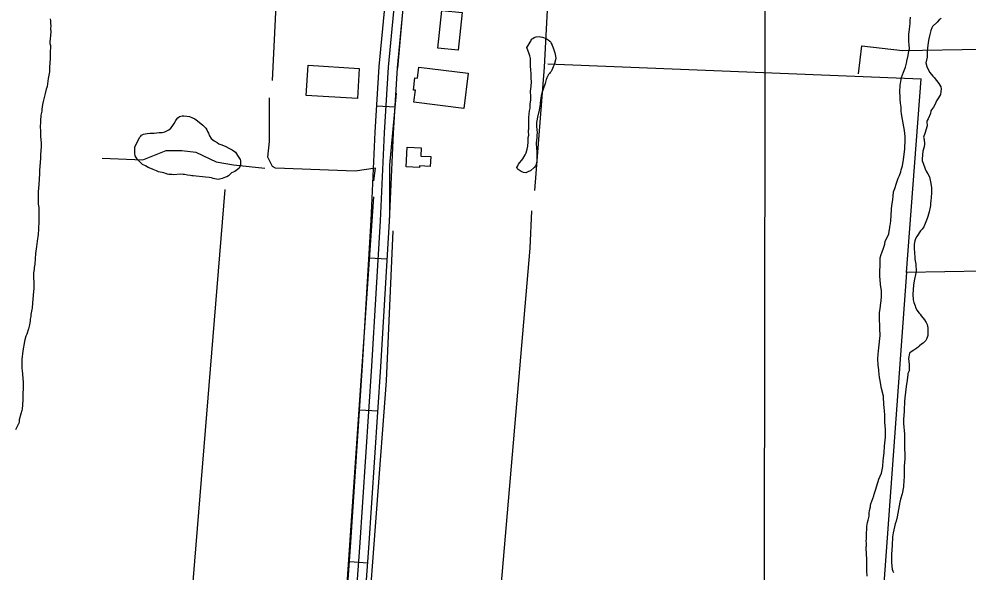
# Model space of a CAD drawing. Extents: x 3219052 to 3256913, y 800770 to 826146.
# Drawn here: x 3232475 to 3234033, y 809328 to 810236 of the extents above; entities that cross this region are included whole.
import ezdxf

# ---------------------------------------------------------------- set-up
doc = ezdxf.new("R2010")
doc.units = 0
for name, color, linetype in [('V-BLDG-OTLN', 7, 'Continuous'), ('V-GRID-MAJR', 7, 'Continuous'), ('V-ROAD-CNTR', 7, 'Continuous'), ('V-SITE-VEGE', 7, 'Continuous'), ('V-TOPO-SHOR', 7, 'Continuous')]:
    doc.layers.add(name, color=color, linetype=linetype)

msp = doc.modelspace()

# ---------------------------------------------------------------- linework, layer by layer
at = {"layer": 'V-BLDG-OTLN'}
for points in [[(3233169, 810250.5), (3233202.2, 810247), (3233195.7, 810185.1), (3233162.5, 810188.5)], [(3233033.4, 810155), (3233030.3, 810105.4), (3232946.3, 810110.6), (3232949.4, 810160.2)], [(3233131.2, 810157.1), (3233212.4, 810147.2), (3233205.4, 810089.5), (3233123.2, 810099.4), (3233125.6, 810119.2), (3233122.4, 810119.6), (3233124.9, 810139.8), (3233129, 810139.3)], [(3233112, 810025.9), (3233135, 810024.6), (3233134.3, 810011.1), (3233150.8, 810010.2), (3233150, 809994.2), (3233132.5, 809995.2), (3233132.3, 809992.4), (3233110.2, 809993.6)]]:
    msp.add_lwpolyline(points, close=True, dxfattribs=at)
at = {"layer": 'V-GRID-MAJR'}
msp.add_spline([(3233694.8, 806171.3), (3233702.7, 812230.4), (3233710.6, 818292.6), (3233718.6, 824354.9), (3233718.6, 824357.9)], degree=3, dxfattribs=at)
at = {"layer": 'V-ROAD-CNTR'}
for p, q in [((3233062.4, 810093.6), (3233092.4, 810091.9)), ((3233049.5, 809844), (3233079.5, 809842.2)), ((3233034.2, 809594.5), (3233064.1, 809592.6)), ((3233017.6, 809345.2), (3233047.5, 809343))]:
    msp.add_line(p, q, dxfattribs=at)
for points in [[(3232970.9, 808296.1), (3232987.2, 808502), (3232997.9, 808712.4), (3233000.3, 808837.4), (3233007.1, 808995.1), (3233034.3, 809367.9), (3233053.9, 809666), (3233068.2, 809904.9), (3233074.8, 810049.4), (3233081.2, 810157.1), (3233090.1, 810248.4), (3233095.2, 810434.4), (3233083.3, 810514.8), (3233035.9, 810777), (3233034.1, 810853.8), (3233033.6, 810890.3), (3233027.8, 810918.2)], [(3232955.9, 808297.3), (3232972.2, 808503), (3232982.9, 808712.9), (3232985.3, 808837.9), (3232992.1, 808995.9), (3233019.3, 809368.9), (3233038.9, 809666.9), (3233053.2, 809905.7), (3233059.8, 810050.1), (3233066.2, 810158.3), (3233075.1, 810249.3), (3233080.2, 810433.5), (3233068.5, 810512.4), (3233021, 810775.5), (3233019.1, 810853.6), (3233018.7, 810888.7), (3233013.1, 810915.2)], [(3233013.9, 808767.5), (3233015.3, 808836.9), (3233022, 808994.2), (3233049.3, 809366.8), (3233068.9, 809665), (3233083.2, 809904.1), (3233089.8, 810048.6), (3233096.1, 810155.9), (3233105.1, 810247.4), (3233110.3, 810435.3), (3233100.6, 810499.8)]]:
    msp.add_lwpolyline(points, dxfattribs=at)
at = {"layer": 'V-SITE-VEGE'}
for points in [[(3232526, 810236.5), (3232526.3, 810233.1), (3232526.3, 810228.3), (3232526.9, 810225.4), (3232526.3, 810220.3), (3232526.8, 810215.2), (3232526.5, 810209.2), (3232525.9, 810203.8), (3232525.1, 810198.7), (3232525.3, 810196.1), (3232526.2, 810192.7), (3232526.2, 810187.9), (3232525.6, 810184.5), (3232525.6, 810181.9), (3232525.9, 810177.4), (3232525.8, 810171.7), (3232525, 810163.7), (3232524.7, 810157.7), (3232524.6, 810149.5), (3232524.3, 810146.9), (3232522.6, 810138.7), (3232520.6, 810125.3), (3232520.3, 810123.9), (3232519.4, 810120.8), (3232517.7, 810113.7), (3232516.3, 810109.7), (3232514.2, 810100.6), (3232513.4, 810096), (3232512.2, 810088.4), (3232511.9, 810085), (3232510.5, 810078.1), (3232509.9, 810069), (3232509.9, 810065.1), (3232509.6, 810060.8), (3232509.6, 810057.9), (3232509.8, 810053.4), (3232509.8, 810050.5), (3232510.1, 810044.9), (3232510.6, 810036.9), (3232511.2, 810033.8), (3232511.2, 810026.9), (3232510, 810013), (3232510, 810007), (3232508.5, 809988), (3232508.5, 809982.6), (3232507.6, 809972.9), (3232506.4, 809957.5), (3232506.1, 809953.3), (3232505.8, 809945), (3232506.1, 809941.6), (3232506.3, 809932.2), (3232506.9, 809926.8), (3232507.4, 809916.9), (3232507.4, 809900.7), (3232506.5, 809894.4), (3232506.5, 809891), (3232505.9, 809882.2), (3232504.7, 809871.1), (3232504.1, 809867.1), (3232503.3, 809862.3), (3232501.8, 809851.2), (3232500.6, 809833.3), (3232499.7, 809827.9), (3232499.5, 809824.7), (3232498.3, 809819.3), (3232498.3, 809811.9), (3232498.8, 809803.4), (3232498.8, 809793.4), (3232498.2, 809788.6), (3232497.3, 809776.1), (3232497, 809770.1), (3232496.1, 809761.3), (3232495.8, 809759.3), (3232494.1, 809751.1), (3232493.8, 809747.4), (3232493.2, 809743.1), (3232492.9, 809739.7), (3232492.4, 809737.1), (3232491.8, 809733.7), (3232490.1, 809727.5), (3232487.2, 809718.4), (3232485.7, 809715), (3232484, 809709.3), (3232483.4, 809706.7), (3232481.1, 809691.4), (3232479.4, 809677.2), (3232479.1, 809672.9), (3232479.1, 809665.5), (3232479.3, 809662.4), (3232479.9, 809658.7), (3232481.2, 809639.6), (3232481.2, 809628.5), (3232480.9, 809621.4), (3232480.9, 809610), (3232479.7, 809595.5), (3232479.1, 809593), (3232477.7, 809587.8), (3232475.1, 809577.9), (3232475.1, 809573.6)], [(3233892, 809853.6), (3233894.4, 809859.8), (3233896.6, 809866.3), (3233897.4, 809871.4), (3233902.3, 809880.5), (3233903.1, 809883.4), (3233903.7, 809887.2), (3233904.2, 809891), (3233904.8, 809893.1), (3233904.8, 809895.3), (3233905.3, 809897.7), (3233905.8, 809899.6), (3233906.4, 809905.3), (3233907, 809913.6), (3233907.3, 809924.1), (3233908.1, 809930.1), (3233909.2, 809936), (3233909.5, 809939.8), (3233910.3, 809945.2), (3233911.1, 809952.2), (3233912.8, 809957.8), (3233915.8, 809966.4), (3233918.5, 809974.8), (3233920.7, 809979.4), (3233923.1, 809985.3), (3233923.7, 809988.3), (3233925.6, 809995.3), (3233927.2, 810005.2), (3233929.1, 810017.9), (3233929.7, 810022.8), (3233929.7, 810027.3), (3233930, 810033.3), (3233930, 810043), (3233928.7, 810053), (3233925.5, 810071.3), (3233923.9, 810080.5), (3233923.4, 810085.1), (3233923.2, 810088.6), (3233923.2, 810091.3), (3233922.1, 810097.8), (3233921.6, 810104), (3233921.6, 810108.8), (3233921.1, 810116.1), (3233921.9, 810128), (3233922.2, 810130.4), (3233923.8, 810140.1), (3233927.4, 810148.7), (3233930.4, 810157.1), (3233932.3, 810163.8), (3233932.8, 810166.8), (3233935, 810176.2), (3233936.1, 810183.2), (3233936.9, 810187.5), (3233936.7, 810194.3), (3233935.9, 810198.8), (3233935.9, 810211.2), (3233937.3, 810218.8), (3233937.6, 810224.5), (3233938.1, 810228.8), (3233938.4, 810233.4), (3233939, 810239.3)], [(3233989.1, 810237), (3233985.9, 810235.1), (3233982.4, 810231.3), (3233975.1, 810224.1)], [(3233975.1, 810224.1), (3233974, 810221.9), (3233972.4, 810217.6), (3233969.9, 810208.4)], [(3233314.6, 810171.5), (3233313.8, 810176), (3233312.3, 810179.3), (3233308.8, 810189.2), (3233309.6, 810191.2), (3233310.8, 810193), (3233314.1, 810198), (3233315.2, 810200), (3233316.4, 810203), (3233318.5, 810204.5), (3233320.7, 810205.8), (3233324, 810206.8), (3233329.1, 810207.3), (3233331.1, 810207), (3233334.6, 810206.3), (3233340.4, 810204), (3233343.5, 810202.2), (3233346.5, 810199.9), (3233348, 810198.1), (3233348.8, 810195.9), (3233350, 810193.3), (3233352.3, 810187), (3233354.5, 810180.9), (3233355.3, 810177.9), (3233356, 810172.1), (3233355.7, 810169.3), (3233353.4, 810161), (3233351.9, 810157.7), (3233350.9, 810154.9), (3233349.6, 810152.4), (3233348.4, 810150.1), (3233346.8, 810148.4), (3233345.6, 810146.6), (3233344.3, 810145.1), (3233341.5, 810139.8), (3233340.5, 810137), (3233338.7, 810130.2), (3233335.6, 810121.1), (3233334.1, 810116.1), (3233332.3, 810109.8), (3233331.5, 810106), (3233331, 810102.9), (3233330.8, 810098.1), (3233330.5, 810096.1), (3233329, 810086.3), (3233325.9, 810074.9), (3233324.9, 810069.1), (3233324.6, 810066.3), (3233324.6, 810060.5), (3233325.1, 810053.9), (3233325.6, 810050.4), (3233325.3, 810044.8), (3233324.8, 810040.6), (3233324.3, 810038), (3233324, 810031.5), (3233325, 810017.8), (3233325.2, 810009.7), (3233325.2, 810002.7), (3233323.6, 809995.8), (3233320.8, 809992.3), (3233314.5, 809987), (3233311.5, 809985.5), (3233309.2, 809984.5), (3233306.9, 809983.8), (3233303.1, 809984.3), (3233299.3, 809985.8), (3233294.3, 809988.8), (3233292.8, 809990.9), (3233292.3, 809992.1), (3233293.6, 809994.9), (3233295.1, 809997.7), (3233301.9, 810006.8), (3233306, 810013.3), (3233307.8, 810016.6), (3233309.1, 810022.2), (3233310.1, 810027.2), (3233310.9, 810034.3), (3233310.6, 810038.1), (3233310.9, 810041.6), (3233311.7, 810045.4), (3233311.4, 810051.5), (3233311.4, 810053.5), (3233311.7, 810055.5), (3233311.7, 810058.3), (3233312, 810060.5), (3233312, 810069.6), (3233312.2, 810071.7), (3233312.2, 810074.7), (3233313, 810085.3), (3233314.1, 810089.9), (3233314.3, 810093.4), (3233314.3, 810096.9), (3233315.1, 810103), (3233315.1, 810109.1), (3233314.7, 810117.9), (3233315.7, 810125.5), (3233316.2, 810133.6), (3233316, 810138.4), (3233316, 810143.7)], [(3233969.9, 810208.4), (3233968.8, 810203.6), (3233967.7, 810197.4), (3233966.6, 810188.2), (3233966.3, 810183.9), (3233966, 810173.4), (3233964.1, 810164), (3233965.7, 810158.3), (3233967, 810154.5), (3233970.5, 810148.3), (3233975.4, 810142.4), (3233977.5, 810140.2), (3233985.3, 810130.5), (3233987.2, 810127.5), (3233988.5, 810125.1), (3233989.3, 810121.3), (3233988.8, 810116.7), (3233988.2, 810112.1), (3233985, 810106.7), (3233981.4, 810101.6), (3233979.3, 810096.5), (3233976.8, 810091.4), (3233973.3, 810086.8), (3233972.2, 810085.5), (3233971.4, 810080.9), (3233967.9, 810072.3), (3233966.2, 810069.3), (3233965.7, 810068), (3233965.7, 810067.1), (3233966.2, 810060.9), (3233962.4, 810048.3), (3233960.2, 810042.4), (3233961, 810038.3), (3233961.5, 810031.3), (3233961, 810026.2), (3233959.1, 810019.2), (3233957.7, 810006.8), (3233957.7, 810003.5), (3233959.6, 809999.2), (3233963, 809990.3), (3233964.6, 809986.5), (3233966, 809983.8), (3233967.3, 809981.7), (3233969.7, 809977.1), (3233972.4, 809966), (3233973.2, 809958.7), (3233973.2, 809954.4), (3233973.4, 809950.4), (3233972.3, 809937.1), (3233971.5, 809934.4), (3233971.5, 809932), (3233971.5, 809929.9), (3233971.2, 809927.2), (3233970.4, 809924.5), (3233970.1, 809922.3), (3233969.6, 809919.4), (3233967.1, 809911.8), (3233966.3, 809908.6), (3233963, 809900.2), (3233961.9, 809897.8), (3233960.6, 809895.1), (3233958.1, 809891.3), (3233955.4, 809888.1), (3233948.9, 809879.2), (3233946.8, 809874.9), (3233945.9, 809871.7), (3233944.8, 809866.6), (3233944.8, 809859.6), (3233945.9, 809844.7), (3233946.1, 809842), (3233946.7, 809838.8), (3233946.9, 809836.1), (3233947.4, 809833.4), (3233947.9, 809821.5), (3233947.7, 809819.1), (3233944.9, 809806.2), (3233943.6, 809798.9), (3233942.4, 809784.1), (3233943.2, 809774.9), (3233944, 809770.8), (3233946.2, 809765.2), (3233947, 809762.7), (3233949.4, 809757.9), (3233952.9, 809753.3), (3233954.5, 809751.4), (3233956.4, 809748.7), (3233959.3, 809744.9), (3233962, 809741.9), (3233964.7, 809737.6), (3233966, 809734.4), (3233967.1, 809729.2), (3233967.3, 809721.4), (3233967, 809716.6), (3233965.1, 809710.1), (3233963.8, 809707.9), (3233959.5, 809703.6), (3233957, 809702), (3233953.8, 809699.3), (3233951.9, 809698), (3233949.2, 809695.6), (3233944, 809692.4)], [(3233316, 810143.7), (3233315.8, 810147), (3233315, 810152), (3233314.5, 810159.6), (3233314.6, 810171.5)], [(3233867.7, 809320.8), (3233866.9, 809330), (3233867.2, 809348.6), (3233865.9, 809367.2), (3233865.9, 809369.6), (3233866.5, 809369.6), (3233866.7, 809372.1), (3233866.7, 809374.8), (3233866.5, 809375.3), (3233866.2, 809378.3), (3233866.5, 809382.6), (3233866.5, 809389.9), (3233866.3, 809391.2), (3233866.3, 809393.6), (3233866.8, 809396.3), (3233867.1, 809399.6), (3233867.1, 809402.8), (3233868.2, 809409.3), (3233869.3, 809412.8), (3233870.7, 809419.8), (3233870.7, 809424.6), (3233871.2, 809428.9), (3233872.9, 809435.1), (3233873.1, 809437.3), (3233873.7, 809439.7), (3233878.6, 809452.9), (3233879.1, 809455.9), (3233882.1, 809464.2), (3233884.8, 809473.4), (3233885.9, 809476.4), (3233887, 809480.4), (3233891.1, 809490.4), (3233893.3, 809501.2), (3233893.9, 809510.9), (3233895.5, 809523.5), (3233896.1, 809534.6), (3233897.5, 809549.4), (3233897.5, 809562.1), (3233896.5, 809574), (3233896.5, 809587.4), (3233896.3, 809591.5), (3233895.5, 809599.3), (3233895.2, 809602), (3233894.5, 809616.6), (3233891, 809629.5), (3233890.2, 809635.2), (3233889.1, 809642.7), (3233888.1, 809647.6), (3233886.8, 809658.1), (3233886.5, 809659.2), (3233886, 809664.3), (3233885.4, 809667.3), (3233884.9, 809678.1), (3233885.8, 809685.9), (3233886.1, 809691), (3233886.9, 809696.2), (3233888.8, 809716.4), (3233888.8, 809719.9), (3233888.3, 809724.7), (3233888.4, 809736.1), (3233887.8, 809739.6), (3233887.9, 809754.1), (3233888.7, 809760.1), (3233889.8, 809769.8), (3233890.4, 809772.7), (3233891.2, 809780.8), (3233891.2, 809785.4), (3233890.9, 809790), (3233889.6, 809800.2), (3233889.1, 809808.1), (3233888.6, 809813.5), (3233888.7, 809840.2), (3233889.2, 809844.2), (3233890.6, 809849.3), (3233892, 809853.6)], [(3233944, 809692.4), (3233940, 809689.7), (3233937.3, 809687.3), (3233935.4, 809678.6), (3233936.4, 809668.7), (3233936.7, 809663.8), (3233936.7, 809658.1), (3233935.3, 809656), (3233934.5, 809653.8), (3233934.2, 809651.4), (3233933.7, 809648.4), (3233933.1, 809642.3), (3233932, 809636.6), (3233931.7, 809632.7), (3233929.2, 809614.1), (3233929, 809607.7), (3233928.9, 809603.9), (3233928.4, 809597.8), (3233928.4, 809593.9), (3233928.1, 809591.7), (3233927, 809578.8), (3233927, 809571.8), (3233928.8, 809554.5), (3233928.8, 809544.5), (3233928.7, 809529.3), (3233929.2, 809522.8), (3233929.2, 809514.3), (3233928.9, 809507), (3233928.4, 809502.1), (3233928.3, 809485.4), (3233927.7, 809476.5), (3233927.4, 809470), (3233927.4, 809467.6), (3233925, 809456), (3233922.3, 809447.4), (3233921.2, 809442.8), (3233916.8, 809418.6), (3233915.1, 809411.6), (3233913.8, 809407), (3233911.6, 809397), (3233910.2, 809392.2), (3233909.4, 809385.7), (3233908.5, 809371.4), (3233907.7, 809357.1), (3233907.4, 809348.2), (3233907.4, 809342.8), (3233908.7, 809332.3), (3233909.8, 809329.3), (3233910.8, 809327.2)], [(3232475.1, 809573.6), (3232468.6, 809561.6)]]:
    msp.add_lwpolyline(points, dxfattribs=at)
msp.add_lwpolyline([(3232664.8, 810026.5), (3232673.1, 810042.1), (3232674.5, 810043.8), (3232675.9, 810045.2), (3232679.3, 810047.2), (3232681.9, 810047.7), (3232685.3, 810048.3), (3232689.3, 810048.9), (3232696.4, 810048.8), (3232700.7, 810049.1), (3232704.7, 810049.7), (3232709.5, 810049.6), (3232714.3, 810050.8), (3232720.9, 810054.4), (3232724, 810057), (3232726.3, 810059.6), (3232729.2, 810064.4), (3232732, 810069.5), (3232733.5, 810071.2), (3232735.5, 810074), (3232738.3, 810076), (3232740.3, 810076.9), (3232742.6, 810077.4), (3232745.1, 810077.4), (3232750.5, 810076.8), (3232754.8, 810076), (3232759.6, 810074), (3232763.3, 810072), (3232767.9, 810068.8), (3232776.7, 810061.7), (3232781.2, 810056.8), (3232783.2, 810054), (3232784, 810051.4), (3232785.7, 810048.6), (3232787.4, 810044.3), (3232790, 810039.7), (3232795.1, 810036), (3232799.9, 810033.2), (3232803, 810031.4), (3232805.9, 810030.3), (3232813, 810027.1), (3232820.4, 810023.7), (3232824.6, 810021.1), (3232830, 810017.4), (3232833.4, 810012.3), (3232837.9, 810005.7), (3232838.2, 810003.2), (3232838.2, 809995.5), (3232835.9, 809990.9), (3232828.8, 809985.8), (3232823.6, 809983.3), (3232820.2, 809980.5), (3232818.5, 809978.8), (3232816.2, 809977.1), (3232814, 809976.2), (3232808, 809974.3), (3232804, 809973.1), (3232801.7, 809972.8), (3232793.5, 809974.3), (3232790.9, 809975.2), (3232786.9, 809975.7), (3232780.7, 809976.3), (3232760.5, 809978.7), (3232758.2, 809978.7), (3232756.2, 809979.2), (3232751.4, 809979.5), (3232746.6, 809980.7), (3232744.3, 809981), (3232739.7, 809981.3), (3232728.3, 809980.2), (3232725.8, 809980.8), (3232723.8, 809981.1), (3232720.7, 809981.1), (3232718.7, 809981.4), (3232715.3, 809982.2), (3232712.7, 809983.4), (3232709.6, 809984.2), (3232706.5, 809984.5), (3232703.6, 809985.4), (3232700.2, 809987.1), (3232694.8, 809989.1), (3232691.1, 809990.8), (3232686.9, 809992.5), (3232682.6, 809994.8), (3232677.5, 809997.4), (3232669.3, 810005.7), (3232667, 810008.5), (3232665.3, 810011.7), (3232664.7, 810015.9), (3232664.8, 810020.8), (3232665, 810023.6)], close=True, dxfattribs=at)
at = {"layer": 'V-TOPO-SHOR'}
for p, q in [((3233337.7, 810157.3), (3233359.1, 810562.7)), ((3233321.9, 809954.6), (3233337.7, 810157.3)), ((3233342.9, 810162.4), (3233956.1, 810138.1)), ((3232696, 808515.9), (3232813.3, 809956.4))]:
    msp.add_line(p, q, dxfattribs=at)
for points in [[(3232891.2, 810135.2), (3232907.3, 810471.3), (3232923.1, 810674), (3232944, 810838.1)], [(3233107.2, 810360.5), (3233104.4, 810247.6), (3233096.5, 810155.3)], [(3233853.5, 810146), (3233858.7, 810192.2), (3233925.4, 810184.3), (3234056.3, 810186.6), (3234282, 810173.3), (3234497.6, 810160), (3234492.3, 810106.1), (3234473.7, 809788), (3234058.1, 809822.2), (3233932.3, 809819.9), (3233956.1, 810138.1)], [(3233057.6, 809970.6), (3233060.2, 809991.1), (3233026.9, 809986.1), (3232896, 809991.5), (3232890.9, 809994), (3232883.2, 810009.4), (3232885.8, 810035.1), (3232886, 810106.9)], [(3233093.9, 810114.2), (3233083.3, 809996.2), (3233083.2, 809909)], [(3232611.2, 810007.5), (3232677.9, 810004.7), (3232716.5, 810020.1), (3232742.1, 810020), (3232765.2, 810017.4), (3232798.5, 810001.9), (3232826.7, 809996.7), (3232878.1, 809991.5)], [(3232960.5, 808502.1), (3233004.7, 809181.3), (3233057.5, 809944.4)], [(3233229.8, 808841.2), (3233243, 809028.5), (3233314, 809859.7), (3233316.7, 809921.3)], [(3233088.3, 809888.4), (3233077.5, 809642.1), (3233030, 809011), (3233142.8, 808962), (3233134.8, 808813.2), (3233134.7, 808772.1)], [(3233932.3, 809819.9), (3233892.7, 809278.6), (3233837.6, 808701.4)]]:
    msp.add_lwpolyline(points, dxfattribs=at)

doc.saveas('drawing.dxf')
